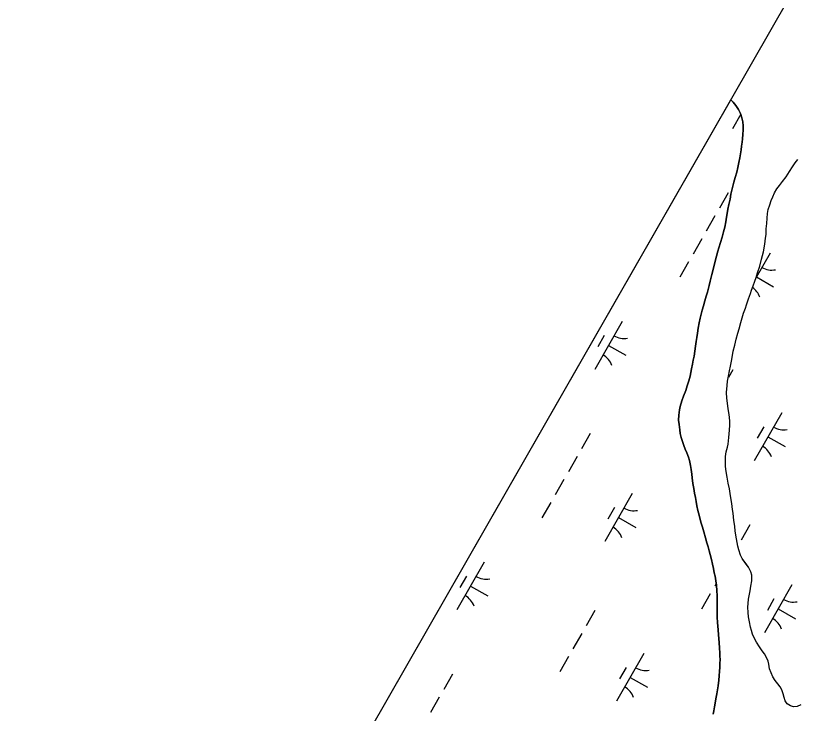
# Model space of a CAD drawing. Extents: x 3930721 to 3950824, y 220441 to 242861.
# Drawn here: x 3934273 to 3934980, y 227382 to 228013 of the extents above; entities that cross this region are included whole.
import ezdxf

# ---------------------------------------------------------------- set-up
doc = ezdxf.new("R2010")
doc.units = 0
for name, color, linetype in [('V-GRID-FRAM', 7, 'Continuous'), ('V-TOPO-SHOR', 7, 'Continuous'), ('V-WETL-SWMP', 7, 'Continuous')]:
    doc.layers.add(name, color=color, linetype=linetype)

msp = doc.modelspace()

# ---------------------------------------------------------------- linework, layer by layer
at = {"layer": 'V-GRID-FRAM'}
msp.add_lwpolyline([(3948829.04, 235080.94), (3941569.42, 222286.79), (3934009.8, 226348.12), (3941449.59, 239338.56), (3948829.04, 235080.94)], dxfattribs=at)
at = {"layer": 'V-TOPO-SHOR'}
for points in [[(3934884.59, 227598.47), (3934884.07, 227602.71), (3934883.39, 227606.44), (3934882.35, 227610.78), (3934881.49, 227613.9), (3934880.02, 227617.89), (3934878.72, 227621.01), (3934877.43, 227624.3), (3934876.04, 227628.03), (3934875.01, 227631.67), (3934874.15, 227635.32), (3934873.63, 227638.52), (3934873.03, 227643.29), (3934872.69, 227647.28), (3934872.7, 227651.96), (3934873.48, 227656.73), (3934874.18, 227659.85), (3934875.66, 227664.87), (3934877.14, 227669.2), (3934879.05, 227674.23), (3934880.53, 227678.39), (3934881.93, 227682.98), (3934883.14, 227687.23), (3934883.84, 227690.6), (3934884.45, 227693.72), (3934885.24, 227697.97), (3934885.77, 227701.7), (3934886.64, 227705.25), (3934887.25, 227709.67), (3934887.86, 227714.35), (3934888.56, 227718.6), (3934889.08, 227722.06), (3934889.7, 227726.22), (3934890.4, 227730.73), (3934891.27, 227735.32), (3934892.23, 227739.65), (3934893.1, 227743.29), (3934894.06, 227746.85), (3934895.1, 227750.92), (3934896.5, 227755.25), (3934897.71, 227759.58), (3934898.76, 227763.05), (3934900.33, 227769.2), (3934901.2, 227773.1), (3934902.77, 227779.25), (3934904.16, 227784.8), (3934905.56, 227789.91), (3934906.86, 227795.72), (3934908.17, 227800.39), (3934909.04, 227803.43), (3934910.52, 227808.11), (3934912, 227812.87), (3934913.39, 227817.64), (3934914.44, 227821.88), (3934915.23, 227826.74), (3934915.93, 227830.9), (3934916.45, 227834.27), (3934917.23, 227838.18), (3934918.2, 227842.42), (3934919.15, 227847.27), (3934919.94, 227851.87), (3934920.9, 227855.59), (3934921.77, 227858.97), (3934922.73, 227862.61), (3934923.95, 227867.03), (3934925.25, 227871.62), (3934926.21, 227876.13), (3934927.26, 227880.46), (3934928.04, 227884.71), (3934928.66, 227888.43), (3934929.18, 227891.99), (3934929.53, 227895.37), (3934930.06, 227898.83), (3934930.49, 227901.87), (3934930.85, 227905.94), (3934931.03, 227910.19), (3934930.94, 227913.65), (3934930.69, 227917.21), (3934930, 227920.94), (3934928.62, 227924.93), (3934926.98, 227928.39), (3934924.55, 227932.21), (3934922.13, 227935.08), (3934919.83, 227937.1)], [(3934935.96, 227485.32), (3934936.84, 227489.99), (3934937.53, 227492.93), (3934938.06, 227497.09), (3934938.93, 227501.93), (3934938.94, 227507.12), (3934938.08, 227510.07), (3934936, 227514.23), (3934932.72, 227518.39), (3934930.13, 227522.02), (3934928.57, 227525.31), (3934927.02, 227529.99), (3934926.34, 227533.45), (3934924.96, 227539.86), (3934923.93, 227546.96), (3934923.59, 227551.28), (3934922.73, 227556.65), (3934921.87, 227563.06), (3934921.53, 227566.35), (3934920.68, 227572.06), (3934919.47, 227578.81), (3934918.62, 227585.22), (3934917.41, 227590.41), (3934916.55, 227595.61), (3934915.69, 227600.8), (3934915.18, 227605.47), (3934915.01, 227609.11), (3934915.19, 227614.48), (3934915.71, 227618.63), (3934916.76, 227622.78), (3934917.46, 227625.72), (3934918.16, 227631.61), (3934918.68, 227638.18), (3934918.86, 227642.86), (3934918.87, 227646.84), (3934918.36, 227652.55), (3934917.5, 227657.57), (3934916.81, 227662.59), (3934916.3, 227667.27), (3934915.96, 227672.29), (3934916.49, 227678.69), (3934917.01, 227682.5), (3934917.88, 227687.17), (3934918.75, 227691.84), (3934919.63, 227696.17), (3934920.5, 227700.67), (3934921.02, 227703.96), (3934922.07, 227709.84), (3934923.46, 227715.21), (3934924.85, 227720.74), (3934926.24, 227726.11), (3934927.29, 227730.09), (3934928.85, 227735.62), (3934930.07, 227739.95), (3934931.46, 227744.1), (3934933.02, 227748.6), (3934934.07, 227751.71), (3934935.98, 227757.25), (3934937.71, 227761.92), (3934938.58, 227764.86), (3934939.97, 227768.84), (3934941.54, 227772.99), (3934942.75, 227776.46), (3934944.14, 227780.61), (3934946.23, 227786.84), (3934947.79, 227793.07), (3934949.36, 227799.82), (3934950.58, 227806.74), (3934951.28, 227812.1), (3934951.81, 227815.39), (3934951.98, 227820.41), (3934952.34, 227825.26), (3934952.69, 227830.27), (3934953.22, 227834.25), (3934953.74, 227837.89), (3934955.13, 227842.21), (3934956.52, 227846.19), (3934957.91, 227849.31), (3934959.47, 227852.94), (3934961.55, 227856.57), (3934963.81, 227859.69), (3934966.75, 227863.32), (3934969.88, 227867.64), (3934973, 227872.31), (3934975.6, 227876.46), (3934978.03, 227880.26), (3934980.45, 227883.21)], [(3934903.89, 227381.14), (3934904.5, 227384.34), (3934905.11, 227387.81), (3934905.73, 227391.36), (3934906.42, 227395.17), (3934907.21, 227399.6), (3934907.91, 227403.15), (3934908.35, 227407.05), (3934909.04, 227412.16), (3934909.48, 227415.89), (3934909.75, 227420.22), (3934910.01, 227423.6), (3934910.02, 227427.24), (3934910.11, 227430.71), (3934909.94, 227433.83), (3934909.86, 227436.86), (3934909.69, 227441.02), (3934909.44, 227446.14), (3934908.67, 227453.16), (3934908.33, 227457.58), (3934907.81, 227464.17), (3934907.56, 227468.94), (3934907.65, 227472.06), (3934907.57, 227476.04), (3934907.66, 227480.12), (3934907.58, 227484.37), (3934907.5, 227488.61), (3934907.33, 227492.86), (3934906.9, 227498.06), (3934906.39, 227501.88), (3934905.62, 227506.04), (3934904.93, 227509.16), (3934904.15, 227513.23), (3934903.29, 227516.96), (3934902.34, 227521.3), (3934901.22, 227525.72), (3934900.27, 227529.1), (3934899.24, 227532.83), (3934898.2, 227536.47), (3934896.91, 227540.72), (3934895.35, 227546.27), (3934894.15, 227550.43), (3934893.11, 227554.25), (3934892.25, 227557.37), (3934891.21, 227561.36), (3934890.18, 227565.52), (3934889.23, 227569.77), (3934888.54, 227573.67), (3934887.85, 227577.31), (3934887.17, 227581.21), (3934886.48, 227585.55), (3934885.62, 227589.88), (3934885.02, 227595.17), (3934884.59, 227598.47)], [(3934983.27, 227389.71), (3934979.8, 227388.33), (3934976.69, 227387.99), (3934973.75, 227388.86), (3934970.98, 227390.76), (3934969.08, 227393.36), (3934968.04, 227396.31), (3934967.18, 227399.77), (3934965.98, 227403.23), (3934964.59, 227406), (3934962.52, 227408.6), (3934960.1, 227411.72), (3934958.03, 227415.19), (3934956.3, 227418.82), (3934954.92, 227422.29), (3934954.24, 227426.44), (3934953.55, 227429.39), (3934951.82, 227433.2), (3934950.27, 227435.79), (3934948.37, 227438.74), (3934945.95, 227442.21), (3934943.01, 227446.54), (3934940.94, 227450.35), (3934939.56, 227453.64), (3934938.7, 227456.93), (3934937.83, 227460.04), (3934936.8, 227464.89), (3934935.94, 227469.22), (3934935.6, 227473.2), (3934935.26, 227478.22), (3934935.44, 227481.34), (3934935.96, 227485.32)]]:
    msp.add_lwpolyline(points, dxfattribs=at)
at = {"layer": 'V-WETL-SWMP'}
for p, q in [((3934427.33, 227077.15), (3934919.83, 227937.1)), ((3934919.83, 227937.1), (3934922.13, 227935.08)), ((3934922.13, 227935.08), (3934924.55, 227932.21)), ((3934924.6, 227932.14), (3934924.19, 227931.42)), ((3934924.55, 227932.21), (3934926.98, 227928.4)), ((3934926.98, 227928.4), (3934928.62, 227924.93)), ((3934928.9, 227924.11), (3934921.45, 227911.1)), ((3934928.62, 227924.93), (3934930, 227920.94)), ((3934930, 227920.94), (3934930.69, 227917.21)), ((3934930.69, 227917.21), (3934930.94, 227913.65)), ((3934930.94, 227913.65), (3934931.02, 227910.19)), ((3934930.85, 227905.94), (3934930.49, 227901.87)), ((3934931.02, 227910.19), (3934930.85, 227905.94)), ((3934930.06, 227898.83), (3934929.53, 227895.37)), ((3934930.49, 227901.87), (3934930.06, 227898.83)), ((3934929.18, 227891.99), (3934928.66, 227888.43)), ((3934929.53, 227895.37), (3934929.18, 227891.99)), ((3934928.04, 227884.71), (3934927.26, 227880.46)), ((3934928.66, 227888.43), (3934928.04, 227884.71)), ((3934927.26, 227880.46), (3934926.21, 227876.13)), ((3934925.25, 227871.62), (3934923.95, 227867.03)), ((3934926.21, 227876.13), (3934925.25, 227871.62)), ((3934922.73, 227862.61), (3934921.77, 227858.97)), ((3934923.95, 227867.03), (3934922.73, 227862.61)), ((3934920.9, 227855.59), (3934919.94, 227851.87)), ((3934921.77, 227858.97), (3934920.9, 227855.59)), ((3934917.47, 227853.11), (3934909.52, 227839.23)), ((3934919.94, 227851.87), (3934919.15, 227847.27)), ((3934918.19, 227842.42), (3934917.23, 227838.18)), ((3934919.15, 227847.27), (3934918.19, 227842.42)), ((3934916.45, 227834.27), (3934915.93, 227830.9)), ((3934917.23, 227838.18), (3934916.45, 227834.27)), ((3934905.55, 227832.29), (3934897.59, 227818.4)), ((3934915.23, 227826.74), (3934914.44, 227821.88)), ((3934915.93, 227830.9), (3934915.23, 227826.74)), ((3934914.44, 227821.88), (3934913.39, 227817.64)), ((3934912, 227812.87), (3934910.52, 227808.11)), ((3934913.39, 227817.64), (3934912, 227812.87)), ((3934893.62, 227811.46), (3934885.67, 227797.58)), ((3934910.52, 227808.11), (3934909.04, 227803.43)), ((3934908.17, 227800.4), (3934906.86, 227795.72)), ((3934909.04, 227803.43), (3934908.17, 227800.4)), ((3934955.44, 227798.61), (3934942.75, 227776.45)), ((3934906.86, 227795.72), (3934905.56, 227789.91)), ((3934881.69, 227790.63), (3934873.74, 227776.75)), ((3934904.16, 227784.8), (3934902.77, 227779.25)), ((3934905.56, 227789.91), (3934904.16, 227784.8)), ((3934902.77, 227779.25), (3934901.2, 227773.1)), ((3934901.2, 227773.1), (3934900.33, 227769.2)), ((3934943.02, 227776.92), (3934958.64, 227767.97)), ((3934898.76, 227763.05), (3934897.71, 227759.58)), ((3934900.33, 227769.2), (3934898.76, 227763.05)), ((3934897.71, 227759.58), (3934896.5, 227755.25)), ((3934895.1, 227750.92), (3934894.06, 227746.85)), ((3934896.5, 227755.25), (3934895.1, 227750.92)), ((3934893.1, 227743.29), (3934892.23, 227739.65)), ((3934894.06, 227746.85), (3934893.1, 227743.29)), ((3934821.58, 227736.72), (3934796.73, 227693.33)), ((3934891.27, 227735.32), (3934890.4, 227730.73)), ((3934892.23, 227739.65), (3934891.27, 227735.32)), ((3934890.4, 227730.73), (3934889.7, 227726.22)), ((3934805.44, 227724.07), (3934799.48, 227713.66)), ((3934889.08, 227722.06), (3934888.56, 227718.6)), ((3934889.7, 227726.22), (3934889.08, 227722.06)), ((3934809.15, 227715.03), (3934824.77, 227706.08)), ((3934887.86, 227714.35), (3934887.25, 227709.67)), ((3934888.56, 227718.6), (3934887.86, 227714.35)), ((3934887.25, 227709.67), (3934886.64, 227705.25)), ((3934885.76, 227701.7), (3934885.24, 227697.97)), ((3934886.64, 227705.25), (3934885.76, 227701.7)), ((3934884.45, 227693.72), (3934883.84, 227690.6)), ((3934885.24, 227697.97), (3934884.45, 227693.72)), ((3934921.65, 227692.9), (3934917.65, 227685.9)), ((3934883.14, 227687.23), (3934881.93, 227682.98)), ((3934883.84, 227690.6), (3934883.14, 227687.23)), ((3934880.53, 227678.39), (3934879.05, 227674.23)), ((3934881.93, 227682.98), (3934880.53, 227678.39)), ((3934879.05, 227674.23), (3934877.14, 227669.2)), ((3934875.66, 227664.87), (3934874.18, 227659.85)), ((3934877.14, 227669.2), (3934875.66, 227664.87)), ((3934874.18, 227659.85), (3934873.48, 227656.73)), ((3934872.7, 227651.96), (3934872.69, 227647.28)), ((3934873.48, 227656.73), (3934872.7, 227651.96)), ((3934965.92, 227654.06), (3934941.07, 227610.67)), ((3934872.69, 227647.28), (3934873.03, 227643.29)), ((3934873.03, 227643.29), (3934873.63, 227638.52)), ((3934873.63, 227638.52), (3934874.15, 227635.32)), ((3934949.78, 227641.4), (3934943.82, 227630.99)), ((3934792.75, 227635.34), (3934784.8, 227621.46)), ((3934874.15, 227635.32), (3934875.01, 227631.68)), ((3934875.01, 227631.68), (3934876.04, 227628.03)), ((3934953.49, 227632.36), (3934969.11, 227623.42)), ((3934876.04, 227628.03), (3934877.43, 227624.3)), ((3934877.43, 227624.3), (3934878.72, 227621.01)), ((3934780.83, 227614.52), (3934772.88, 227600.63)), ((3934878.72, 227621.01), (3934880.02, 227617.89)), ((3934880.02, 227617.89), (3934881.49, 227613.9)), ((3934881.49, 227613.9), (3934882.35, 227610.78)), ((3934882.35, 227610.78), (3934883.39, 227606.44)), ((3934883.39, 227606.44), (3934884.07, 227602.71)), ((3934884.07, 227602.71), (3934884.59, 227598.46)), ((3934768.9, 227593.69), (3934760.95, 227579.81)), ((3934884.59, 227598.46), (3934885.02, 227595.17)), ((3934885.02, 227595.17), (3934885.62, 227589.88)), ((3934885.62, 227589.88), (3934886.48, 227585.55)), ((3934830.73, 227580.85), (3934805.88, 227537.46)), ((3934886.48, 227585.55), (3934887.17, 227581.21)), ((3934887.17, 227581.21), (3934887.85, 227577.31)), ((3934756.97, 227572.87), (3934749.02, 227558.98)), ((3934887.85, 227577.31), (3934888.54, 227573.67)), ((3934888.54, 227573.67), (3934889.23, 227569.77)), ((3934814.59, 227568.19), (3934808.62, 227557.78)), ((3934889.23, 227569.77), (3934890.18, 227565.52)), ((3934890.18, 227565.52), (3934891.21, 227561.36)), ((3934818.3, 227559.15), (3934833.92, 227550.21)), ((3934891.21, 227561.36), (3934892.25, 227557.37)), ((3934892.25, 227557.37), (3934893.11, 227554.25)), ((3934893.11, 227554.25), (3934894.15, 227550.43)), ((3934937.1, 227552.68), (3934929.14, 227538.79)), ((3934894.15, 227550.43), (3934895.35, 227546.27)), ((3934895.35, 227546.27), (3934896.91, 227540.72)), ((3934896.91, 227540.72), (3934898.2, 227536.47)), ((3934898.2, 227536.47), (3934899.24, 227532.83)), ((3934899.24, 227532.83), (3934900.27, 227529.1)), ((3934900.27, 227529.1), (3934901.22, 227525.72)), ((3934901.22, 227525.72), (3934902.34, 227521.3)), ((3934696.86, 227518.95), (3934672.01, 227475.57)), ((3934902.34, 227521.3), (3934903.29, 227516.96)), ((3934903.29, 227516.96), (3934904.15, 227513.23)), ((3934904.15, 227513.23), (3934904.93, 227509.16)), ((3934904.93, 227509.16), (3934905.62, 227506.04)), ((3934680.72, 227506.3), (3934674.76, 227495.89)), ((3934905.62, 227506.04), (3934906.39, 227501.88)), ((3934906.39, 227501.88), (3934906.91, 227498.06)), ((3934684.43, 227497.26), (3934700.05, 227488.31)), ((3934906.7, 227499.6), (3934905.29, 227497.14)), ((3934906.91, 227498.06), (3934907.33, 227492.86)), ((3934975.07, 227498.18), (3934950.22, 227454.79)), ((3934901.31, 227490.2), (3934893.36, 227476.32)), ((3934907.33, 227492.86), (3934907.5, 227488.61)), ((3934907.5, 227488.61), (3934907.58, 227484.36)), ((3934907.66, 227480.12), (3934907.57, 227476.04)), ((3934907.58, 227484.36), (3934907.66, 227480.12)), ((3934958.93, 227485.53), (3934952.97, 227475.11)), ((3934796.93, 227475.13), (3934788.98, 227461.24)), ((3934907.57, 227476.04), (3934907.65, 227472.06)), ((3934962.64, 227476.48), (3934978.26, 227467.54)), ((3934907.65, 227472.06), (3934907.56, 227468.94)), ((3934907.56, 227468.94), (3934907.81, 227464.17)), ((3934907.81, 227464.17), (3934908.33, 227457.58)), ((3934785.01, 227454.3), (3934777.05, 227440.42)), ((3934908.33, 227457.58), (3934908.67, 227453.16)), ((3934908.67, 227453.16), (3934909.44, 227446.14)), ((3934909.44, 227446.14), (3934909.69, 227441.02)), ((3934909.69, 227441.02), (3934909.86, 227436.86)), ((3934773.08, 227433.48), (3934765.13, 227419.59)), ((3934841.2, 227436.29), (3934816.35, 227392.9)), ((3934909.86, 227436.86), (3934909.94, 227433.83)), ((3934909.94, 227433.83), (3934910.11, 227430.71)), ((3934910.11, 227430.71), (3934910.02, 227427.24)), ((3934825.06, 227423.63), (3934819.1, 227413.22)), ((3934910.01, 227423.6), (3934909.75, 227420.22)), ((3934910.02, 227427.24), (3934910.01, 227423.6)), ((3934668.04, 227417.58), (3934660.08, 227403.69)), ((3934909.75, 227420.22), (3934909.48, 227415.89)), ((3934828.78, 227414.59), (3934844.4, 227405.65)), ((3934909.04, 227412.16), (3934908.35, 227407.05)), ((3934909.48, 227415.89), (3934909.04, 227412.16)), ((3934907.91, 227403.15), (3934907.21, 227399.59)), ((3934908.35, 227407.05), (3934907.91, 227403.15)), ((3934656.11, 227396.75), (3934648.16, 227382.87)), ((3934907.21, 227399.59), (3934906.42, 227395.17)), ((3934905.72, 227391.36), (3934905.11, 227387.81)), ((3934906.42, 227395.17), (3934905.72, 227391.36)), ((3934904.5, 227384.34), (3934903.89, 227381.14)), ((3934905.11, 227387.81), (3934904.5, 227384.34))]:
    msp.add_line(p, q, dxfattribs=at)
for points in [[(3934920.67, 227572.06), (3934919.47, 227578.81), (3934918.61, 227585.22), (3934917.41, 227590.41), (3934916.55, 227595.61), (3934915.69, 227600.8), (3934915.18, 227605.47), (3934915.01, 227609.11), (3934915.19, 227614.48), (3934915.71, 227618.63), (3934916.76, 227622.78), (3934917.46, 227625.72), (3934918.16, 227631.61), (3934918.68, 227638.18), (3934918.86, 227642.86), (3934918.87, 227646.84), (3934918.36, 227652.55), (3934917.5, 227657.57), (3934916.81, 227662.59), (3934916.3, 227667.27), (3934915.96, 227672.29), (3934916.49, 227678.69), (3934917.01, 227682.5), (3934917.88, 227687.17), (3934918.75, 227691.84), (3934919.63, 227696.17), (3934920.5, 227700.67), (3934921.02, 227703.96), (3934922.07, 227709.84), (3934923.46, 227715.21), (3934924.85, 227720.74), (3934926.24, 227726.11), (3934927.29, 227730.09), (3934928.85, 227735.62), (3934930.07, 227739.95), (3934931.46, 227744.1), (3934933.02, 227748.6), (3934934.07, 227751.71), (3934935.98, 227757.25), (3934937.71, 227761.92), (3934938.58, 227764.86), (3934939.97, 227768.84), (3934941.54, 227772.99), (3934942.75, 227776.46), (3934944.14, 227780.61), (3934946.23, 227786.84), (3934947.79, 227793.07), (3934949.36, 227799.81), (3934950.58, 227806.74), (3934951.28, 227812.1), (3934951.81, 227815.39), (3934951.98, 227820.41), (3934952.34, 227825.26), (3934952.69, 227830.27), (3934953.21, 227834.26), (3934953.74, 227837.89), (3934955.13, 227842.21), (3934956.52, 227846.19), (3934957.91, 227849.31), (3934959.47, 227852.94), (3934961.55, 227856.57), (3934963.81, 227859.69), (3934966.75, 227863.32), (3934969.88, 227867.64), (3934973, 227872.31), (3934975.6, 227876.46), (3934978.03, 227880.27), (3934980.46, 227883.21)], [(3934983.27, 227389.71), (3934979.8, 227388.33), (3934976.69, 227387.99), (3934973.75, 227388.86), (3934970.98, 227390.76), (3934969.08, 227393.36), (3934968.04, 227396.3), (3934967.18, 227399.77), (3934965.98, 227403.23), (3934964.59, 227406), (3934962.52, 227408.6), (3934960.1, 227411.72), (3934958.03, 227415.19), (3934956.3, 227418.82), (3934954.92, 227422.29), (3934954.23, 227426.44), (3934953.55, 227429.39), (3934951.82, 227433.2), (3934950.27, 227435.79), (3934948.37, 227438.74), (3934945.95, 227442.21), (3934943.01, 227446.54), (3934940.94, 227450.35), (3934939.56, 227453.64), (3934938.7, 227456.93), (3934937.83, 227460.04), (3934936.8, 227464.89), (3934935.94, 227469.22), (3934935.6, 227473.2), (3934935.26, 227478.22), (3934935.44, 227481.34), (3934935.96, 227485.32), (3934936.84, 227489.99), (3934937.53, 227492.93), (3934938.06, 227497.09), (3934938.93, 227501.93), (3934938.94, 227507.12), (3934938.07, 227510.07), (3934936, 227514.23), (3934932.72, 227518.38), (3934930.13, 227522.02), (3934928.57, 227525.31), (3934927.02, 227529.99), (3934926.33, 227533.45), (3934924.96, 227539.86), (3934923.93, 227546.96), (3934923.59, 227551.28), (3934922.73, 227556.65), (3934921.87, 227563.06), (3934921.53, 227566.35), (3934920.67, 227572.06)]]:
    msp.add_lwpolyline(points, dxfattribs=at)
for centre, start, end in [((3934956.95, 227800.77), 239.42788, 280.97154), ((3934929.5, 227752.83), 19.42788, 55.58411), ((3934823.09, 227738.88), 239.42788, 280.97154), ((3934795.63, 227690.94), 19.42788, 60.97154), ((3934967.43, 227656.21), 239.42788, 280.97154), ((3934939.97, 227608.28), 19.42788, 60.97154), ((3934832.24, 227583), 239.42788, 280.97154), ((3934804.78, 227535.06), 19.42788, 60.97154), ((3934698.37, 227521.11), 239.42788, 280.97154), ((3934670.91, 227473.17), 19.42788, 60.97154), ((3934976.58, 227500.34), 239.42788, 280.97154), ((3934949.12, 227452.4), 19.42788, 60.97154), ((3934842.71, 227438.44), 239.42788, 280.97154), ((3934815.25, 227390.51), 19.42788, 60.97154)]:
    msp.add_arc(centre, 17.62, start, end, dxfattribs=at)

doc.saveas('drawing.dxf')
